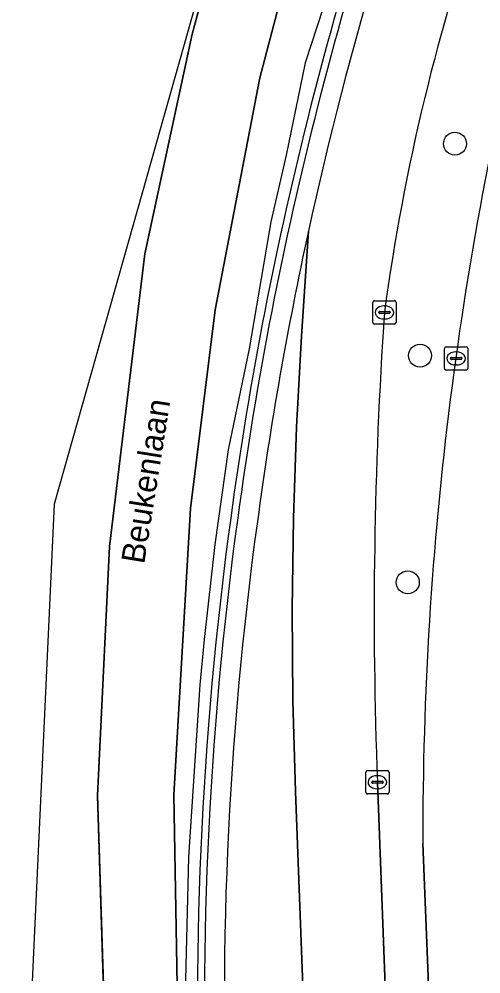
# Model space of a CAD drawing. Extents: x 159262 to 160143, y 383399 to 384319.
# Drawn here: x 159262.15 to 159281.85, y 384101.64 to 384142.33 of the extents above; entities that cross this region are included whole.
import ezdxf

# ---------------------------------------------------------------- set-up
doc = ezdxf.new("R2010")
doc.units = 0
for name, color, linetype in [('IMGEO_Berm_groen', 7, 'Continuous'), ('IMGEO_Berm_open', 7, 'Continuous'), ('IMGEO_Boom', 7, 'Continuous'), ('IMGEO_Kolk', 7, 'Continuous'), ('IMGEO_Lijnafwatering', 7, 'Continuous'), ('IMGEO_Muur', 7, 'Continuous'), ('IMGEO_Openbare_ruimte_label', 7, 'Continuous'), ('IMGEO_Rijbaan_lokaal_open', 7, 'Continuous'), ('IMGEO_Rijbaan_regionaal_gesloten', 7, 'Continuous'), ('IMGEO_Rioolput', 7, 'Continuous')]:
    doc.layers.add(name, color=color, linetype=linetype)

msp = doc.modelspace()

# ---------------------------------------------------------------- linework, layer by layer
at = {"layer": 'IMGEO_Berm_groen'}
msp.add_lwpolyline([(159277.431, 384109.803), (159277.933, 384096.612), (159279.871, 384096.698), (159279.61, 384101.167), (159279.367, 384107.188)], dxfattribs=at)
for centre, radius, start, end in [((159367.285, 384117.728), 90.369, 160.56066, 172.30615), ((159427.827, 384107.491), 148.461, 165.47307, 180.11689), ((159465.515, 384117.009), 188.222, 176.09503, 182.19401)]:
    msp.add_arc(centre, radius, start, end, dxfattribs=at)
at = {"layer": 'IMGEO_Berm_open'}
for centre, radius, start, end in [((159424.611, 384100.56), 153.65, 158.72636, 167.70168), ((159425.552, 384100.215), 155.483, 159.12785, 172.29126), ((159424.537, 384100.55), 153.58, 167.69205, 172.37815), ((159423.337, 384100.23), 153.287, 172.18571, 182.78791), ((159419.61, 384100.454), 148.711, 172.08963, 182.97221)]:
    msp.add_arc(centre, radius, start, end, dxfattribs=at)
at = {"layer": 'IMGEO_Boom'}
for centre in [(159280.737, 384137.016), (159279.251, 384127.986), (159278.726, 384118.322)]:
    msp.add_circle(centre, 0.489, dxfattribs=at)
at = {"layer": 'IMGEO_Kolk'}
for p, q in [((159277.23, 384129.401), (159277.23, 384130.253)), ((159277.305, 384130.327), (159278.157, 384130.327)), ((159278.231, 384130.253), (159278.231, 384129.401)), ((159277.489, 384129.821), (159277.489, 384129.833)), ((159277.927, 384129.784), (159277.529, 384129.784)), ((159277.532, 384129.87), (159277.93, 384129.87)), ((159277.718, 384130.107), (159277.743, 384130.107)), ((159277.973, 384129.833), (159277.973, 384129.821)), ((159277.741, 384129.547), (159277.716, 384129.547)), ((159278.157, 384129.327), (159277.305, 384129.327)), ((159277.006, 384110.304), (159277.858, 384110.304)), ((159276.931, 384109.378), (159276.931, 384110.23)), ((159277.233, 384109.847), (159277.631, 384109.847)), ((159277.419, 384110.084), (159277.444, 384110.084)), ((159277.932, 384110.23), (159277.932, 384109.378)), ((159277.19, 384109.798), (159277.19, 384109.81)), ((159277.628, 384109.761), (159277.23, 384109.761)), ((159277.442, 384109.524), (159277.417, 384109.524)), ((159277.674, 384109.81), (159277.674, 384109.798)), ((159277.858, 384109.304), (159277.006, 384109.304))]:
    msp.add_line(p, q, dxfattribs=at)
for points in [[(159277.23, 384129.401), (159277.23, 384130.253)], [(159277.305, 384130.327), (159278.157, 384130.327)], [(159278.231, 384130.253), (159278.231, 384129.401)], [(159278.157, 384129.327), (159277.305, 384129.327)], [(159277.006, 384110.304), (159277.858, 384110.304)], [(159276.931, 384109.378), (159276.931, 384110.23)], [(159277.932, 384110.23), (159277.932, 384109.378)], [(159277.858, 384109.304), (159277.006, 384109.304)]]:
    msp.add_lwpolyline(points, dxfattribs=at)
for centre, radius, start, end in [((159277.307, 384130.251), 0.0765, 91.552, 178.448), ((159277.307, 384130.251), 0.0765, 91.552, 178.448), ((159278.155, 384130.251), 0.0765, 1.552, 88.448), ((159278.155, 384130.251), 0.0765, 1.552, 88.448), ((159277.529, 384129.83), 0.0403, 85.8775, 175.7526), ((159277.526, 384129.82), 0.0366, 178.938, 274.7102), ((159277.93, 384129.827), 0.043, 264.8664, 352.4533), ((159277.934, 384129.832), 0.0386, 1.7309, 96.639), ((159277.307, 384129.403), 0.0765, 181.552, 268.448), ((159277.307, 384129.403), 0.0765, 181.552, 268.448), ((159278.155, 384129.403), 0.0765, 271.552, 358.448), ((159278.155, 384129.403), 0.0765, 271.552, 358.448), ((159277.008, 384110.228), 0.0765, 91.552, 178.448), ((159277.008, 384110.228), 0.0765, 91.552, 178.448), ((159277.856, 384110.228), 0.0765, 1.552, 88.448), ((159277.856, 384110.228), 0.0765, 1.552, 88.448), ((159277.23, 384109.807), 0.0403, 85.8775, 175.7526), ((159277.635, 384109.809), 0.0386, 1.7309, 96.639), ((159277.227, 384109.797), 0.0366, 178.938, 274.7102), ((159277.631, 384109.804), 0.043, 264.8664, 352.4533), ((159277.008, 384109.38), 0.0765, 181.552, 268.448), ((159277.008, 384109.38), 0.0765, 181.552, 268.448), ((159277.856, 384109.38), 0.0765, 271.552, 358.448), ((159277.856, 384109.38), 0.0765, 271.552, 358.448)]:
    msp.add_arc(centre, radius, start, end, dxfattribs=at)
for centre, major_axis, ratio, start_param, end_param in [((159277.717, 384129.827), (-0.387, 0.002), 0.722429, 4.712389, 7.853982), ((159277.742, 384129.827), (-0.39, 0.002), 0.717154, 1.570796, 4.712389), ((159277.418, 384109.804), (-0.387, 0.002), 0.722429, 4.712389, 7.853982), ((159277.443, 384109.804), (-0.39, 0.002), 0.717154, 1.570796, 4.712389)]:
    msp.add_ellipse(centre, major_axis=major_axis, ratio=ratio, start_param=start_param, end_param=end_param, dxfattribs=at)
at = {"layer": 'IMGEO_Lijnafwatering'}
for points in [[(159278.209, 384152.968), (159276.838, 384148.279), (159275.635, 384144.389), (159274.351, 384140.458), (159273.534, 384136.523), (159272.884, 384133.689)], [(159272.884, 384133.689), (159271.954, 384128.274), (159271.068, 384123.971), (159270.5, 384119.94), (159270.036, 384115.895), (159269.852, 384113.952)], [(159269.852, 384113.952), (159269.373, 384106.615), (159269.243, 384101.382), (159269.304, 384095.567), (159269.359, 384093.958)]]:
    msp.add_lwpolyline(points, dxfattribs=at)
at = {"layer": 'IMGEO_Muur'}
for centre, radius, start, end in [((159425.182, 384100.216), 155.412, 159.12324, 172.29276), ((159425.552, 384100.215), 155.483, 159.12785, 172.29126), ((159423.037, 384100.218), 153.287, 172.18571, 182.78791), ((159423.337, 384100.23), 153.287, 172.18571, 182.78791)]:
    msp.add_arc(centre, radius, start, end, dxfattribs=at)
at = {"layer": 'IMGEO_Rijbaan_lokaal_open'}
msp.add_lwpolyline([(159279.367, 384107.188), (159279.61, 384101.167), (159279.871, 384096.698), (159281.8, 384061.276), (159281.8, 384058.276), (159280.679, 384046.241)], dxfattribs=at)
msp.add_arc((159427.827, 384107.491), 148.461, 165.47307, 180.11689, dxfattribs=at)
at = {"layer": 'IMGEO_Rijbaan_regionaal_gesloten'}
for points in [[(159348.417, 384236.517), (159360.8, 384243.819), (159359.142, 384246.764), (159349.775, 384241.197), (159344.188, 384237.881), (159337.861, 384233.763), (159324.375, 384224.349), (159314.075, 384215.561), (159303.494, 384203.99), (159296.673, 384195.241), (159290.18, 384185.037), (159284.708, 384174.33), (159279.125, 384161.573), (159275.639, 384152.115), (159272.41, 384139.83), (159270.512, 384129.935), (159269.455, 384121.477), (159268.741, 384109.268), (159268.949, 384097.91), (159270.771, 384065.944), (159271.874, 384037.989), (159272.497, 384029.26), (159272.525, 384029.091), (159269.932, 384092.762)], [(159271.62, 383998.252), (159267.965, 384029.162), (159265.496, 384109.233), (159266.005, 384119.851), (159267.507, 384132.324), (159269.535, 384141.678), (159272.013, 384150.923), (159274.487, 384158.497), (159280.211, 384172.631), (159275.265, 384162.706), (159273.118, 384155.127), (159263.641, 384121.661), (159262.146, 384089.298), (159264.847, 384021.099), (159267.066, 383994.282)], [(159280.211, 384172.631), (159274.487, 384158.497), (159272.013, 384150.923), (159269.535, 384141.678), (159267.507, 384132.324), (159266.005, 384119.851), (159265.496, 384109.233), (159267.965, 384029.162), (159271.62, 383998.252), (159277.018, 383952.804), (159311.634, 383770.65), (159326.117, 383701.416), (159334.862, 383664.196), (159338.544, 383665.089), (159336.511, 383673.455), (159336.041, 383675.319), (159332.664, 383689.455), (159329.732, 383702.333), (159329.536, 383702.291), (159316.548, 383763.855), (159316.542, 383763.881), (159316.537, 383763.907), (159316.287, 383765.107), (159315.145, 383771.238)], [(159277.236, 383990.167), (159275.344, 384006.661), (159275.272, 384007.293), (159275.193, 384007.98), (159273.618, 384021.71), (159273.411, 384023.519), (159273.135, 384025.928), (159273.049, 384026.674), (159272.841, 384028.487), (159272.829, 384028.919), (159272.824, 384029.103), (159272.525, 384029.091), (159272.497, 384029.26), (159271.874, 384037.989), (159270.771, 384065.944), (159268.949, 384097.91), (159268.741, 384109.268), (159269.455, 384121.477), (159270.512, 384129.935), (159272.41, 384139.83), (159275.639, 384152.115)], [(159274.487, 384133.288), (159274.189, 384128.808), (159273.978, 384124.933), (159273.846, 384121.055), (159273.795, 384117.175), (159273.823, 384113.295), (159273.932, 384109.416), (159274.434, 384096.225), (159274.696, 384088.98), (159275.571, 384067.538), (159276.303, 384048.072), (159276.444, 384045.847), (159276.941, 384040.17), (159277.705, 384034.522), (159278.733, 384028.916), (159279.558, 384025.055), (159280.23, 384022.862), (159284.085, 384022.568)], [(159275.049, 384029.45), (159275.632, 384026.386), (159275.671, 384026.179), (159276.345, 384023.159), (159280.23, 384022.862), (159279.558, 384025.055), (159278.733, 384028.916), (159277.705, 384034.522), (159276.941, 384040.17), (159276.444, 384045.847), (159276.303, 384048.072), (159275.571, 384067.538), (159274.696, 384088.98), (159274.434, 384096.225), (159273.932, 384109.416), (159273.823, 384113.295), (159273.795, 384117.175), (159273.846, 384121.055), (159273.978, 384124.933), (159274.189, 384128.808), (159274.487, 384133.288)], [(159279.948, 384046.159), (159279.802, 384048.459), (159279.07, 384067.925), (159278.195, 384089.367), (159277.933, 384096.612), (159277.431, 384109.803)]]:
    msp.add_lwpolyline(points, dxfattribs=at)
for centre, radius, start, end in [((159424.611, 384100.56), 153.65, 158.72636, 167.70168), ((159425.182, 384100.216), 155.412, 159.12324, 172.29276), ((159367.285, 384117.728), 90.369, 160.56066, 172.30615), ((159424.537, 384100.55), 153.58, 167.69205, 172.37815), ((159465.515, 384117.009), 188.222, 176.09503, 182.19401), ((159423.037, 384100.218), 153.287, 172.18571, 182.78791), ((159419.61, 384100.454), 148.711, 172.08963, 182.97221)]:
    msp.add_arc(centre, radius, start, end, dxfattribs=at)
at = {"layer": 'IMGEO_Rioolput'}
for p, q in [((159280.288, 384127.44), (159280.288, 384128.292)), ((159280.363, 384128.366), (159281.215, 384128.366)), ((159280.776, 384128.146), (159280.801, 384128.146)), ((159281.289, 384128.292), (159281.289, 384127.44)), ((159280.547, 384127.86), (159280.547, 384127.872)), ((159280.985, 384127.823), (159280.587, 384127.823)), ((159280.59, 384127.909), (159280.988, 384127.909)), ((159281.031, 384127.872), (159281.031, 384127.86)), ((159281.215, 384127.366), (159280.363, 384127.366)), ((159280.799, 384127.586), (159280.774, 384127.586))]:
    msp.add_line(p, q, dxfattribs=at)
for points in [[(159280.288, 384127.44), (159280.288, 384128.292)], [(159280.363, 384128.366), (159281.215, 384128.366)], [(159281.289, 384128.292), (159281.289, 384127.44)], [(159281.215, 384127.366), (159280.363, 384127.366)]]:
    msp.add_lwpolyline(points, dxfattribs=at)
for centre, radius, start, end in [((159280.365, 384128.29), 0.0765, 91.552, 178.448), ((159280.365, 384128.29), 0.0765, 91.552, 178.448), ((159281.213, 384128.29), 0.0765, 1.552, 88.448), ((159281.213, 384128.29), 0.0765, 1.552, 88.448), ((159280.587, 384127.869), 0.0403, 85.8775, 175.7526), ((159280.584, 384127.859), 0.0366, 178.938, 274.7102), ((159280.988, 384127.866), 0.043, 264.8664, 352.4533), ((159280.992, 384127.871), 0.0386, 1.7309, 96.639), ((159280.365, 384127.442), 0.0765, 181.552, 268.448), ((159280.365, 384127.442), 0.0765, 181.552, 268.448), ((159281.213, 384127.442), 0.0765, 271.552, 358.448), ((159281.213, 384127.442), 0.0765, 271.552, 358.448)]:
    msp.add_arc(centre, radius, start, end, dxfattribs=at)
for centre, major_axis, ratio, start_param, end_param in [((159280.775, 384127.866), (-0.387, 0.002), 0.722429, 4.712389, 7.853982), ((159280.8, 384127.866), (-0.39, 0.002), 0.717154, 1.570796, 4.712389)]:
    msp.add_ellipse(centre, major_axis=major_axis, ratio=ratio, start_param=start_param, end_param=end_param, dxfattribs=at)

# ---------------------------------------------------------------- texts
at = {"layer": 'IMGEO_Openbare_ruimte_label'}
msp.add_text('Beukenlaan', height=1, rotation=80.9052, dxfattribs=at).set_placement((159267.482, 384119.075))

doc.saveas('drawing.dxf')
